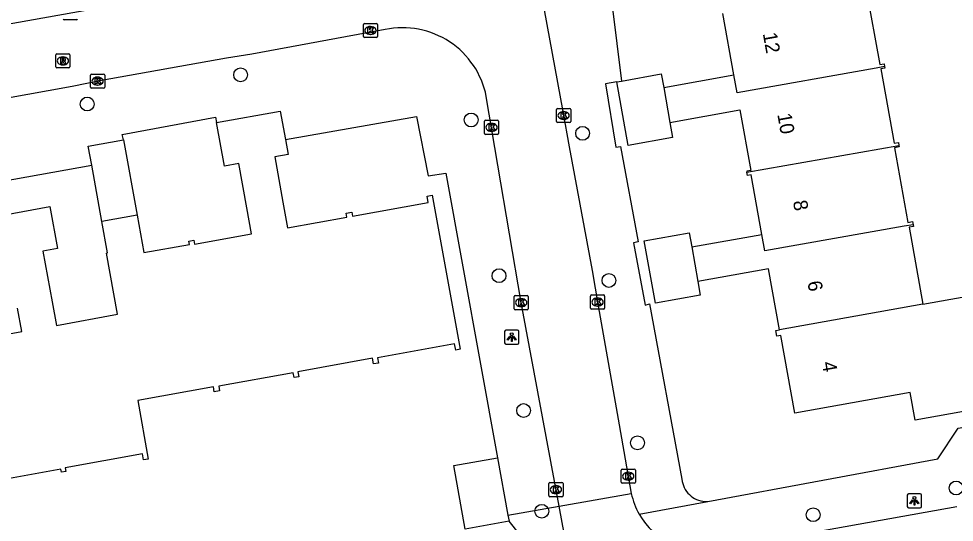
# Model space of a CAD drawing. Extents: x 157793 to 159380, y 380882 to 382313.
# Drawn here: x 158631.9 to 158698.1, y 381436.2 to 381471.8 of the extents above; entities that cross this region are included whole.
import ezdxf

# ---------------------------------------------------------------- set-up
doc = ezdxf.new("R2010")
doc.units = 0
for name, color, linetype in [('IMGEO_Boom', 7, 'Continuous'), ('IMGEO_Kolk', 7, 'Continuous'), ('IMGEO_Lichtpunt', 7, 'Continuous'), ('IMGEO_Pand', 7, 'Continuous'), ('IMGEO_Pand_nummerreeks', 7, 'Continuous'), ('IMGEO_Rijbaan_lokaal_open', 7, 'Continuous'), ('IMGEO_Rioolput', 7, 'Continuous'), ('IMGEO_Voetpad_open', 7, 'Continuous')]:
    doc.layers.add(name, color=color, linetype=linetype)

msp = doc.modelspace()

# ---------------------------------------------------------------- linework, layer by layer
at = {"layer": 'IMGEO_Boom'}
for centre in [(158647.622, 381467.848), (158636.781, 381465.786), (158663.919, 381464.661), (158671.798, 381463.717), (158665.89, 381453.655), (158673.658, 381453.321), (158667.628, 381444.123), (158675.678, 381441.845), (158698.196, 381438.651), (158668.91, 381437.006), (158688.093, 381436.763)]:
    msp.add_circle(centre, 0.489, dxfattribs=at)
at = {"layer": 'IMGEO_Kolk'}
for p, q in [((158636.014, 381471.742), (158635.162, 381471.742)), ((158656.301, 381470.558), (158656.301, 381471.41)), ((158656.376, 381471.484), (158657.228, 381471.484)), ((158656.789, 381471.264), (158656.814, 381471.264)), ((158657.302, 381471.41), (158657.302, 381470.558)), ((158657.228, 381470.484), (158656.376, 381470.484)), ((158656.812, 381470.704), (158656.787, 381470.704)), ((158637.013, 381466.978), (158637.013, 381467.83)), ((158637.088, 381467.904), (158637.94, 381467.904)), ((158637.501, 381467.684), (158637.526, 381467.684)), ((158638.014, 381467.83), (158638.014, 381466.978)), ((158637.94, 381466.904), (158637.088, 381466.904)), ((158637.524, 381467.124), (158637.499, 381467.124)), ((158669.955, 381464.549), (158669.955, 381465.401)), ((158670.03, 381465.475), (158670.882, 381465.475)), ((158670.443, 381465.255), (158670.468, 381465.255)), ((158670.956, 381465.401), (158670.956, 381464.549)), ((158664.86, 381463.712), (158664.86, 381464.564)), ((158664.935, 381464.638), (158665.787, 381464.638)), ((158665.348, 381464.418), (158665.373, 381464.418)), ((158665.861, 381464.564), (158665.861, 381463.712)), ((158670.882, 381464.475), (158670.03, 381464.475)), ((158670.466, 381464.695), (158670.441, 381464.695)), ((158665.787, 381463.638), (158664.935, 381463.638)), ((158665.371, 381463.858), (158665.346, 381463.858)), ((158666.958, 381451.325), (158666.958, 381452.177)), ((158667.033, 381452.251), (158667.885, 381452.251)), ((158667.446, 381452.031), (158667.471, 381452.031)), ((158667.959, 381452.177), (158667.959, 381451.325)), ((158672.355, 381451.367), (158672.355, 381452.219)), ((158672.43, 381452.293), (158673.282, 381452.293)), ((158672.843, 381452.073), (158672.868, 381452.073)), ((158673.356, 381452.219), (158673.356, 381451.367)), ((158667.885, 381451.251), (158667.033, 381451.251)), ((158667.469, 381451.471), (158667.444, 381451.471)), ((158673.282, 381451.293), (158672.43, 381451.293)), ((158672.866, 381451.513), (158672.841, 381451.513)), ((158674.524, 381439.061), (158674.524, 381439.913)), ((158674.599, 381439.987), (158675.451, 381439.987)), ((158675.012, 381439.767), (158675.037, 381439.767)), ((158675.525, 381439.913), (158675.525, 381439.061)), ((158675.035, 381439.207), (158675.01, 381439.207)), ((158669.412, 381438.112), (158669.412, 381438.964)), ((158669.487, 381439.038), (158670.339, 381439.038)), ((158669.9, 381438.818), (158669.925, 381438.818)), ((158670.413, 381438.964), (158670.413, 381438.112)), ((158675.451, 381438.987), (158674.599, 381438.987)), ((158670.339, 381438.038), (158669.487, 381438.038)), ((158669.923, 381438.258), (158669.898, 381438.258))]:
    msp.add_line(p, q, dxfattribs=at)
for points in [[(158636.014, 381471.742), (158635.162, 381471.742)], [(158656.301, 381470.558), (158656.301, 381471.41)], [(158656.376, 381471.484), (158657.228, 381471.484)], [(158656.622, 381471.184), (158656.745, 381471.184), (158656.745, 381471.033), (158656.875, 381471.184), (158657.039, 381471.184), (158656.893, 381471.033), (158657.046, 381470.784), (158656.894, 381470.784), (158656.809, 381470.948), (158656.745, 381470.881), (158656.745, 381470.784), (158656.622, 381470.784), (158656.622, 381471.184)], [(158657.302, 381471.41), (158657.302, 381470.558)], [(158657.228, 381470.484), (158656.376, 381470.484)], [(158637.013, 381466.978), (158637.013, 381467.83)], [(158637.088, 381467.904), (158637.94, 381467.904)], [(158637.334, 381467.604), (158637.457, 381467.604), (158637.457, 381467.453), (158637.587, 381467.604), (158637.751, 381467.604), (158637.605, 381467.453), (158637.758, 381467.204), (158637.606, 381467.204), (158637.521, 381467.368), (158637.457, 381467.301), (158637.457, 381467.204), (158637.334, 381467.204), (158637.334, 381467.604)], [(158638.014, 381467.83), (158638.014, 381466.978)], [(158637.94, 381466.904), (158637.088, 381466.904)], [(158669.955, 381464.549), (158669.955, 381465.401)], [(158670.03, 381465.475), (158670.882, 381465.475)], [(158670.276, 381465.175), (158670.399, 381465.175), (158670.399, 381465.024), (158670.529, 381465.175), (158670.693, 381465.175), (158670.547, 381465.024), (158670.7, 381464.775), (158670.548, 381464.775), (158670.463, 381464.939), (158670.399, 381464.872), (158670.399, 381464.775), (158670.276, 381464.775), (158670.276, 381465.175)], [(158670.956, 381465.401), (158670.956, 381464.549)], [(158664.86, 381463.712), (158664.86, 381464.564)], [(158664.935, 381464.638), (158665.787, 381464.638)], [(158665.181, 381464.338), (158665.304, 381464.338), (158665.304, 381464.187), (158665.434, 381464.338), (158665.598, 381464.338), (158665.452, 381464.187), (158665.605, 381463.938), (158665.453, 381463.938), (158665.368, 381464.102), (158665.304, 381464.035), (158665.304, 381463.938), (158665.181, 381463.938), (158665.181, 381464.338)], [(158665.861, 381464.564), (158665.861, 381463.712)], [(158670.882, 381464.475), (158670.03, 381464.475)], [(158665.787, 381463.638), (158664.935, 381463.638)], [(158666.958, 381451.325), (158666.958, 381452.177)], [(158667.033, 381452.251), (158667.885, 381452.251)], [(158667.279, 381451.951), (158667.402, 381451.951), (158667.402, 381451.8), (158667.532, 381451.951), (158667.696, 381451.951), (158667.55, 381451.8), (158667.703, 381451.551), (158667.551, 381451.551), (158667.466, 381451.715), (158667.402, 381451.648), (158667.402, 381451.551), (158667.279, 381451.551), (158667.279, 381451.951)], [(158667.959, 381452.177), (158667.959, 381451.325)], [(158672.355, 381451.367), (158672.355, 381452.219)], [(158672.43, 381452.293), (158673.282, 381452.293)], [(158672.676, 381451.993), (158672.799, 381451.993), (158672.799, 381451.842), (158672.929, 381451.993), (158673.093, 381451.993), (158672.947, 381451.842), (158673.1, 381451.593), (158672.948, 381451.593), (158672.863, 381451.757), (158672.799, 381451.69), (158672.799, 381451.593), (158672.676, 381451.593), (158672.676, 381451.993)], [(158673.356, 381452.219), (158673.356, 381451.367)], [(158667.885, 381451.251), (158667.033, 381451.251)], [(158673.282, 381451.293), (158672.43, 381451.293)], [(158674.524, 381439.061), (158674.524, 381439.913)], [(158674.599, 381439.987), (158675.451, 381439.987)], [(158675.525, 381439.913), (158675.525, 381439.061)], [(158674.845, 381439.687), (158674.968, 381439.687), (158674.968, 381439.536), (158675.098, 381439.687), (158675.262, 381439.687), (158675.116, 381439.536), (158675.269, 381439.287), (158675.117, 381439.287), (158675.032, 381439.451), (158674.968, 381439.384), (158674.968, 381439.287), (158674.845, 381439.287), (158674.845, 381439.687)], [(158669.412, 381438.112), (158669.412, 381438.964)], [(158669.487, 381439.038), (158670.339, 381439.038)], [(158669.733, 381438.738), (158669.856, 381438.738), (158669.856, 381438.587), (158669.986, 381438.738), (158670.15, 381438.738), (158670.004, 381438.587), (158670.157, 381438.338), (158670.005, 381438.338), (158669.92, 381438.502), (158669.856, 381438.435), (158669.856, 381438.338), (158669.733, 381438.338), (158669.733, 381438.738)], [(158670.413, 381438.964), (158670.413, 381438.112)], [(158675.451, 381438.987), (158674.599, 381438.987)], [(158670.339, 381438.038), (158669.487, 381438.038)]]:
    msp.add_lwpolyline(points, dxfattribs=at)
for centre, start, end in [((158635.164, 381471.818), 181.55205, 268.44795), ((158635.164, 381471.818), 181.55205, 268.44795), ((158636.012, 381471.818), 271.55205, 358.44795), ((158636.012, 381471.818), 271.55205, 358.44795), ((158656.378, 381471.408), 91.55205, 178.44795), ((158656.378, 381471.408), 91.55205, 178.44795), ((158657.226, 381471.408), 1.55205, 88.44795), ((158657.226, 381471.408), 1.55205, 88.44795), ((158656.378, 381470.56), 181.55205, 268.44795), ((158656.378, 381470.56), 181.55205, 268.44795), ((158657.226, 381470.56), 271.55205, 358.44795), ((158657.226, 381470.56), 271.55205, 358.44795), ((158637.09, 381467.828), 91.55205, 178.44795), ((158637.09, 381467.828), 91.55205, 178.44795), ((158637.938, 381467.828), 1.55205, 88.44795), ((158637.938, 381467.828), 1.55205, 88.44795), ((158637.09, 381466.98), 181.55205, 268.44795), ((158637.09, 381466.98), 181.55205, 268.44795), ((158637.938, 381466.98), 271.55205, 358.44795), ((158637.938, 381466.98), 271.55205, 358.44795), ((158670.032, 381465.399), 91.55205, 178.44795), ((158670.032, 381465.399), 91.55205, 178.44795), ((158670.88, 381465.399), 1.55205, 88.44795), ((158670.88, 381465.399), 1.55205, 88.44795), ((158664.937, 381464.562), 91.55205, 178.44795), ((158664.937, 381464.562), 91.55205, 178.44795), ((158665.785, 381464.562), 1.55205, 88.44795), ((158665.785, 381464.562), 1.55205, 88.44795), ((158670.032, 381464.551), 181.55205, 268.44795), ((158670.032, 381464.551), 181.55205, 268.44795), ((158670.88, 381464.551), 271.55205, 358.44795), ((158670.88, 381464.551), 271.55205, 358.44795), ((158664.937, 381463.714), 181.55205, 268.44795), ((158664.937, 381463.714), 181.55205, 268.44795), ((158665.785, 381463.714), 271.55205, 358.44795), ((158665.785, 381463.714), 271.55205, 358.44795), ((158667.035, 381452.175), 91.55205, 178.44795), ((158667.035, 381452.175), 91.55205, 178.44795), ((158667.883, 381452.175), 1.55205, 88.44795), ((158667.883, 381452.175), 1.55205, 88.44795), ((158672.432, 381452.217), 91.55205, 178.44795), ((158672.432, 381452.217), 91.55205, 178.44795), ((158673.28, 381452.217), 1.55205, 88.44795), ((158673.28, 381452.217), 1.55205, 88.44795), ((158667.035, 381451.327), 181.55205, 268.44795), ((158667.035, 381451.327), 181.55205, 268.44795), ((158667.883, 381451.327), 271.55205, 358.44795), ((158667.883, 381451.327), 271.55205, 358.44795), ((158672.432, 381451.369), 181.55205, 268.44795), ((158672.432, 381451.369), 181.55205, 268.44795), ((158673.28, 381451.369), 271.55205, 358.44795), ((158673.28, 381451.369), 271.55205, 358.44795), ((158674.601, 381439.911), 91.55205, 178.44795), ((158674.601, 381439.911), 91.55205, 178.44795), ((158675.449, 381439.911), 1.55205, 88.44795), ((158675.449, 381439.911), 1.55205, 88.44795), ((158669.489, 381438.962), 91.55205, 178.44795), ((158669.489, 381438.962), 91.55205, 178.44795), ((158670.337, 381438.962), 1.55205, 88.44795), ((158670.337, 381438.962), 1.55205, 88.44795), ((158674.601, 381439.063), 181.55205, 268.44795), ((158674.601, 381439.063), 181.55205, 268.44795), ((158675.449, 381439.063), 271.55205, 358.44795), ((158675.449, 381439.063), 271.55205, 358.44795), ((158669.489, 381438.114), 181.55205, 268.44795), ((158669.489, 381438.114), 181.55205, 268.44795), ((158670.337, 381438.114), 271.55205, 358.44795), ((158670.337, 381438.114), 271.55205, 358.44795)]:
    msp.add_arc(centre, 0.0765, start, end, dxfattribs=at)
for centre, major_axis, ratio, start_param, end_param in [((158656.788, 381470.984), (-0.387, 0.002), 0.722429, 4.712389, 7.853982), ((158656.813, 381470.984), (-0.39, 0.002), 0.717154, 1.570796, 4.712389), ((158637.5, 381467.404), (-0.387, 0.002), 0.722429, 4.712389, 7.853982), ((158637.525, 381467.404), (-0.39, 0.002), 0.717154, 1.570796, 4.712389), ((158670.442, 381464.975), (-0.387, 0.002), 0.722429, 4.712389, 7.853982), ((158670.467, 381464.975), (-0.39, 0.002), 0.717154, 1.570796, 4.712389), ((158665.347, 381464.138), (-0.387, 0.002), 0.722429, 4.712389, 7.853982), ((158665.372, 381464.138), (-0.39, 0.002), 0.717154, 1.570796, 4.712389), ((158667.445, 381451.751), (-0.387, 0.002), 0.722429, 4.712389, 7.853982), ((158667.47, 381451.751), (-0.39, 0.002), 0.717154, 1.570796, 4.712389), ((158672.842, 381451.793), (-0.387, 0.002), 0.722429, 4.712389, 7.853982), ((158672.867, 381451.793), (-0.39, 0.002), 0.717154, 1.570796, 4.712389), ((158675.011, 381439.487), (-0.387, 0.002), 0.722429, 4.712389, 7.853982), ((158675.036, 381439.487), (-0.39, 0.002), 0.717154, 1.570796, 4.712389), ((158669.899, 381438.538), (-0.387, 0.002), 0.722429, 4.712389, 7.853982), ((158669.924, 381438.538), (-0.39, 0.002), 0.717154, 1.570796, 4.712389)]:
    msp.add_ellipse(centre, major_axis=major_axis, ratio=ratio, start_param=start_param, end_param=end_param, dxfattribs=at)
at = {"layer": 'IMGEO_Lichtpunt'}
for p, q in [((158666.288, 381449.715), (158666.288, 381448.908)), ((158666.288, 381449.715), (158666.288, 381448.908)), ((158667.19, 381449.81), (158666.382, 381449.81)), ((158667.19, 381449.81), (158666.382, 381449.81)), ((158667.284, 381448.908), (158667.284, 381449.715)), ((158667.284, 381448.908), (158667.284, 381449.715)), ((158666.382, 381448.814), (158667.19, 381448.814)), ((158666.382, 381448.814), (158667.19, 381448.814)), ((158694.751, 381438.151), (158694.751, 381437.344)), ((158694.751, 381438.151), (158694.751, 381437.344)), ((158695.653, 381438.246), (158694.845, 381438.246)), ((158695.653, 381438.246), (158694.845, 381438.246)), ((158695.747, 381437.344), (158695.747, 381438.151)), ((158695.747, 381437.344), (158695.747, 381438.151)), ((158694.845, 381437.25), (158695.653, 381437.25)), ((158694.845, 381437.25), (158695.653, 381437.25))]:
    msp.add_line(p, q, dxfattribs=at)
for points in [[(158666.662, 381449.379), (158666.701, 381449.351), (158666.513, 381449.089), (158666.475, 381449.116), (158666.662, 381449.379)], [(158666.764, 381449.331), (158666.811, 381449.331), (158666.811, 381449.009), (158666.764, 381449.009), (158666.764, 381449.331)], [(158666.874, 381449.351), (158666.912, 381449.378), (158667.099, 381449.116), (158667.06, 381449.088), (158666.874, 381449.351)], [(158695.125, 381437.815), (158695.164, 381437.787), (158694.976, 381437.525), (158694.938, 381437.552), (158695.125, 381437.815)], [(158695.227, 381437.767), (158695.274, 381437.767), (158695.274, 381437.445), (158695.227, 381437.445), (158695.227, 381437.767)], [(158695.337, 381437.787), (158695.375, 381437.814), (158695.562, 381437.552), (158695.523, 381437.524), (158695.337, 381437.787)]]:
    msp.add_lwpolyline(points, dxfattribs=at)
for centre in [(158666.787, 381449.513), (158695.25, 381437.949)]:
    msp.add_circle(centre, 0.0994, dxfattribs=at)
for centre, start, end in [((158666.382, 381449.715), 90, 180), ((158666.382, 381449.715), 90, 180), ((158667.19, 381449.715), 0, 90), ((158667.19, 381449.715), 0, 90), ((158666.382, 381448.908), 180, 270), ((158666.382, 381448.908), 180, 270), ((158667.19, 381448.908), 270, 0), ((158667.19, 381448.908), 270, 360), ((158694.845, 381438.151), 90, 180), ((158694.845, 381438.151), 90, 180), ((158695.653, 381438.151), 0, 90), ((158695.653, 381438.151), 0, 90), ((158694.845, 381437.344), 180, 270), ((158694.845, 381437.344), 180, 270), ((158695.653, 381437.344), 270, 0), ((158695.653, 381437.344), 270, 360)]:
    msp.add_arc(centre, 0.0946, start, end, dxfattribs=at)
at = {"layer": 'IMGEO_Pand'}
for points in [[(158692.123, 381474.052), (158692.142, 381473.943), (158691.848, 381473.89), (158692.8, 381468.573), (158693.112, 381468.629), (158693.147, 381468.435)], [(158682.486, 381467.842), (158681.708, 381472.191)], [(158693.147, 381468.435), (158692.556, 381468.329), (158682.714, 381466.57), (158682.486, 381467.842)], [(158693.147, 381468.435), (158693.168, 381468.318), (158692.872, 381468.265), (158693.813, 381463.01), (158694.117, 381463.064), (158694.154, 381462.857)], [(158674.545, 381467.411), (158677.361, 381467.915), (158677.533, 381466.955)], [(158677.533, 381466.955), (158682.486, 381467.842)], [(158674.215, 381467.352), (158674.545, 381467.411)], [(158677.953, 381464.49), (158678.144, 381463.424), (158675.019, 381462.864), (158674.215, 381467.352)], [(158677.533, 381466.955), (158677.953, 381464.49)], [(158645.93, 381464.471), (158650.428, 381465.284), (158650.791, 381463.277)], [(158677.953, 381464.49), (158682.914, 381465.378), (158683.681, 381461.094), (158683.4, 381461.044), (158683.415, 381460.96)], [(158640.31, 381457.928), (158640.792, 381455.287), (158644, 381455.867), (158643.958, 381456.098), (158644.31, 381456.161), (158644.36, 381455.884), (158648.401, 381456.615), (158648.071, 381458.441), (158647.505, 381461.573), (158646.487, 381461.389), (158645.93, 381464.471)], [(158650.791, 381463.277), (158650.981, 381462.228), (158650.031, 381462.056), (158650.61, 381458.857), (158650.938, 381457.041), (158655.125, 381457.799), (158655.076, 381458.073), (158655.473, 381458.145), (158655.525, 381457.858), (158660.879, 381458.826), (158660.799, 381459.273), (158661.172, 381459.34), (158663.141, 381448.453), (158662.833, 381448.397), (158662.752, 381448.848), (158657.296, 381447.861), (158657.365, 381447.482), (158657.014, 381447.419), (158656.941, 381447.822), (158651.662, 381446.867), (158651.727, 381446.513), (158651.397, 381446.453), (158651.334, 381446.797), (158646.072, 381445.846), (158646.131, 381445.52), (158645.765, 381445.454), (158645.702, 381445.802), (158640.35, 381444.834), (158641.099, 381440.693), (158640.767, 381440.633), (158640.69, 381441.057), (158635.217, 381440.067), (158635.261, 381439.826), (158634.961, 381439.772), (158634.924, 381439.977), (158629.718, 381439.036)], [(158637.102, 381461.46), (158636.858, 381462.814), (158639.346, 381463.264)], [(158639.346, 381463.264), (158640.31, 381457.928)], [(158683.415, 381460.96), (158694.154, 381462.857)], [(158694.154, 381462.857), (158694.172, 381462.756), (158693.842, 381462.697), (158694.788, 381457.416), (158695.12, 381457.476), (158695.159, 381457.257)], [(158637.822, 381457.478), (158637.102, 381461.46)], [(158684.469, 381456.578), (158683.716, 381460.782), (158683.455, 381460.735), (158683.415, 381460.96)], [(158629.652, 381457.73), (158634.142, 381458.542), (158634.68, 381455.57), (158633.65, 381455.384), (158634.299, 381451.797), (158634.597, 381450.147), (158638.929, 381450.931), (158638.149, 381455.25), (158638.225, 381455.264), (158637.822, 381457.478)], [(158640.31, 381457.928), (158637.822, 381457.478)], [(158695.159, 381457.257), (158694.525, 381457.145), (158684.679, 381455.405), (158684.469, 381456.578)], [(158695.159, 381457.257), (158695.182, 381457.131), (158694.876, 381457.077), (158695.849, 381451.638)], [(158679.941, 381453.241), (158680.113, 381452.28), (158676.94, 381451.712), (158676.15, 381456.124), (158679.34, 381456.696), (158679.52, 381455.692)], [(158679.52, 381455.692), (158684.469, 381456.578)], [(158679.52, 381455.692), (158679.941, 381453.241)], [(158685.717, 381449.828), (158684.945, 381454.137), (158679.941, 381453.241)], [(158695.849, 381451.638), (158703.901, 381453.08)], [(158627.889, 381448.94), (158632.151, 381449.711), (158631.852, 381451.365)], [(158695.849, 381451.638), (158685.717, 381449.828)], [(158705.306, 381445.234), (158695.313, 381443.445), (158694.962, 381445.406), (158686.79, 381443.943), (158685.807, 381449.435), (158685.522, 381449.384), (158685.45, 381449.78), (158685.717, 381449.828)], [(158663.497, 381435.748), (158662.686, 381440.233), (158665.785, 381440.793)], [(158665.785, 381440.793), (158666.521, 381436.726)], [(158666.521, 381436.726), (158666.596, 381436.309)], [(158666.596, 381436.309), (158663.497, 381435.748)]]:
    msp.add_lwpolyline(points, dxfattribs=at)
at = {"layer": 'IMGEO_Rijbaan_lokaal_open'}
for points in [[(158617.233, 381468.96), (158618.382, 381469.165), (158644.645, 381473.861), (158651.443, 381475.162), (158663.625, 381477.331)], [(158668.881, 381473.476), (158670.406, 381465.248), (158670.859, 381462.773), (158672.476, 381454.026), (158672.903, 381451.514), (158674.386, 381443.119), (158675.241, 381438.261)], [(158657.843, 381471.051), (158648.409, 381469.308), (158646.627, 381469.022), (158637.789, 381467.461), (158635.727, 381467.031), (158630.878, 381466.165), (158629.108, 381465.835), (158620.206, 381464.291), (158617.727, 381463.808), (158613.362, 381463.012)], [(158670.132, 381437.362), (158667.459, 381451.751), (158664.99, 381466.33)], [(158670.132, 381437.362), (158675.241, 381438.261)], [(158670.908, 381433.303), (158670.679, 381434.416), (158670.132, 381437.362)], [(158681.138, 381434.287), (158698.259, 381437.35)]]:
    msp.add_lwpolyline(points, dxfattribs=at)
for centre, radius, start, end in [((158659.075, 381465.146), 6.032, 11.32248, 101.78346), ((158680.222, 381439.332), 5.095, 192.1387, 209.71435), ((158680.259, 381439.345), 5.133, 209.6258, 279.85629)]:
    msp.add_arc(centre, radius, start, end, dxfattribs=at)
at = {"layer": 'IMGEO_Rioolput'}
for p, q in [((158634.557, 381468.409), (158634.557, 381469.261)), ((158634.632, 381469.335), (158635.484, 381469.335)), ((158635.045, 381469.115), (158635.07, 381469.115)), ((158635.558, 381469.261), (158635.558, 381468.409)), ((158635.484, 381468.335), (158634.632, 381468.335)), ((158635.068, 381468.555), (158635.043, 381468.555))]:
    msp.add_line(p, q, dxfattribs=at)
for points in [[(158634.557, 381468.409), (158634.557, 381469.261)], [(158634.632, 381469.335), (158635.484, 381469.335)], [(158635.146, 381469.033), (158634.894, 381469.035), (158634.894, 381468.635)], [(158635.072, 381468.954), (158635.018, 381468.954), (158635.018, 381468.873)], [(158635.018, 381468.873), (158635.07, 381468.873)], [(158635.558, 381469.261), (158635.558, 381468.409)], [(158635.484, 381468.335), (158634.632, 381468.335)], [(158634.894, 381468.635), (158635.018, 381468.635), (158635.018, 381468.797), (158635.029, 381468.797)], [(158635.076, 381468.768), (158635.147, 381468.635), (158635.287, 381468.635), (158635.222, 381468.761)]]:
    msp.add_lwpolyline(points, dxfattribs=at)
for centre, radius, start, end in [((158634.634, 381469.259), 0.0765, 91.55205, 178.44795), ((158634.634, 381469.259), 0.0765, 91.55205, 178.44795), ((158635.054, 381469.062), 0.19, 274.7715, 282.96867), ((158635.078, 381468.858), 0.0964, 77.00612, 93.18647), ((158635.092, 381468.915), 0.0378, 276.66336, 79.67722), ((158635.145, 381468.923), 0.109, 350.36119, 89.41601), ((158635.143, 381468.923), 0.112, 277.58423, 350.98172), ((158635.482, 381469.259), 0.0765, 1.55205, 88.44795), ((158635.482, 381469.259), 0.0765, 1.55205, 88.44795), ((158634.634, 381468.411), 0.0765, 181.55205, 268.44795), ((158634.634, 381468.411), 0.0765, 181.55205, 268.44795), ((158635.028, 381468.744), 0.0533, 26.02933, 88.69889), ((158635.127, 381468.708), 0.108, 29.51342, 73.79051), ((158635.482, 381468.411), 0.0765, 271.55205, 358.44795), ((158635.482, 381468.411), 0.0765, 271.55205, 358.44795)]:
    msp.add_arc(centre, radius, start, end, dxfattribs=at)
for centre, major_axis, ratio, start_param, end_param in [((158635.044, 381468.835), (-0.387, 0.002), 0.722429, 4.712389, 7.853982), ((158635.069, 381468.835), (-0.39, 0.002), 0.717154, 1.570796, 4.712389)]:
    msp.add_ellipse(centre, major_axis=major_axis, ratio=ratio, start_param=start_param, end_param=end_param, dxfattribs=at)
at = {"layer": 'IMGEO_Voetpad_open'}
for points in [[(158672.12, 381479.35), (158672.561, 381477.015), (158673.12, 381477.136), (158673.882, 381472.726), (158674.545, 381467.411)], [(158674.215, 381467.352), (158673.422, 381467.218), (158674.149, 381462.739), (158674.469, 381462.785), (158675.721, 381456.049), (158675.4, 381455.974), (158676.222, 381451.564), (158676.523, 381451.66), (158678.822, 381439.271), (158678.843, 381439.118), (158678.877, 381438.968), (158678.924, 381438.822), (158678.985, 381438.68), (158679.057, 381438.544), (158679.142, 381438.415), (158679.238, 381438.295), (158679.344, 381438.183), (158679.46, 381438.081), (158679.584, 381437.99), (158679.716, 381437.911), (158679.855, 381437.844), (158679.999, 381437.789), (158680.147, 381437.747), (158680.299, 381437.719), (158680.452, 381437.704), (158680.606, 381437.704), (158680.651, 381437.706)], [(158650.791, 381463.277), (158660.063, 381464.898), (158660.89, 381460.702), (158662.121, 381460.891), (158665.785, 381440.793)], [(158639.346, 381463.264), (158639.259, 381463.63), (158645.85, 381464.848), (158645.93, 381464.471)], [(158614.758, 381455.354), (158618.414, 381456.016), (158618.038, 381458.056), (158637.102, 381461.46)], [(158680.651, 381437.706), (158696.915, 381440.718), (158698.334, 381442.879), (158705.498, 381444.161)], [(158666.521, 381436.726), (158670.132, 381437.362)], [(158675.797, 381436.807), (158680.651, 381437.706)], [(158668.069, 381434.471), (158666.596, 381436.309)]]:
    msp.add_lwpolyline(points, dxfattribs=at)

# ---------------------------------------------------------------- texts
at = {"layer": 'IMGEO_Pand_nummerreeks'}
for s, rotation, p in [('12', 280.18508, (158684.531, 381470.764)), ('10', 280.18698, (158685.556, 381465.059)), ('8', 280.18508, (158686.662, 381458.905)), ('6', 280.18508, (158687.686, 381453.209)), ('4', 280.18698, (158688.71, 381447.51))]:
    msp.add_text(s, height=1, rotation=rotation, dxfattribs=at).set_placement(p)

doc.saveas('drawing.dxf')
